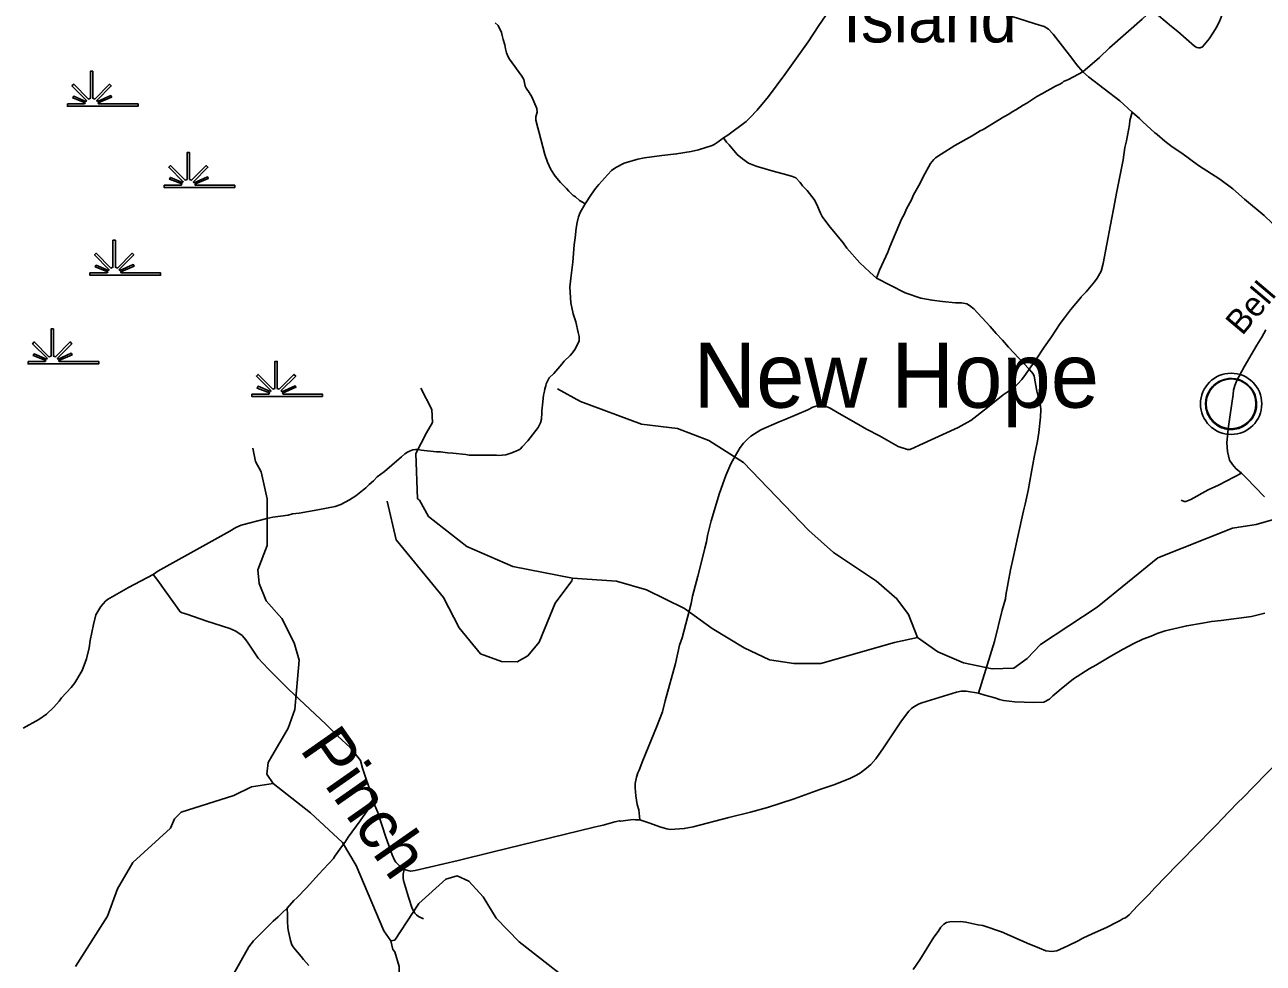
# Model space of a CAD drawing. Extents: x 2104537 to 2336408, y 34176 to 229611.
# Drawn here: x 2237602 to 2252848, y 124921 to 136477 of the extents above; entities that cross this region are included whole.
import ezdxf

# ---------------------------------------------------------------- set-up
doc = ezdxf.new("R2010")
doc.units = 0
for name, color, linetype in [('Exist Civil Demographics Community CELL', 7, 'Continuous'), ('Exist Civil Demographics Community Label', 7, 'Continuous'), ('Exist Hydrographic Creek Single Shore', 7, 'Continuous'), ('Exist Hydrographic Island Label', 7, 'Continuous'), ('Exist Hydrographic Misc Water Feature', 7, 'Continuous'), ('Exist Hydrographic Swamp CELL', 7, 'Continuous'), ('Exist Road Non-System Type 51', 7, 'Continuous'), ('Exist Road Secondary Type 51 Attributed', 7, 'Continuous'), ('Exist Road Secondary Type 51 Label', 7, 'Continuous'), ('Old_Level_32', 7, 'Continuous')]:
    doc.layers.add(name, color=color, linetype=linetype)

msp = doc.modelspace()

# ---------------------------------------------------------------- linework, layer by layer
at = {"layer": 'Exist Civil Demographics Community CELL'}
msp.add_lwpolyline([(2252143, 131859), (2252147, 131881), (2252154, 131908), (2252165, 131936), (2252177, 131959), (2252191, 131982), (2252206, 132003), (2252221, 132020), (2252240, 132039), (2252262, 132057), (2252284, 132072), (2252303, 132083), (2252323, 132093), (2252345, 132102), (2252368, 132109), (2252385, 132114), (2252404, 132117), (2252421, 132120), (2252446, 132121), (2252464, 132120), (2252487, 132119), (2252506, 132116), (2252526, 132113), (2252546, 132107), (2252567, 132099), (2252593, 132087), (2252618, 132074), (2252639, 132059), (2252659, 132043), (2252673, 132031), (2252689, 132013), (2252704, 131994), (2252717, 131976), (2252729, 131956), (2252739, 131935), (2252747, 131915), (2252754, 131895), (2252759, 131877), (2252763, 131853), (2252766, 131834), (2252767, 131810), (2252766, 131787), (2252764, 131764), (2252760, 131742), (2252753, 131717), (2252746, 131694), (2252737, 131674), (2252724, 131650), (2252711, 131629), (2252697, 131610), (2252680, 131591), (2252659, 131571), (2252639, 131554), (2252619, 131541), (2252601, 131531), (2252574, 131518), (2252546, 131507), (2252522, 131501), (2252495, 131496), (2252478, 131494), (2252460, 131493), (2252437, 131493), (2252420, 131495), (2252398, 131497), (2252374, 131503), (2252356, 131508), (2252335, 131515), (2252317, 131523), (2252301, 131532), (2252274, 131549), (2252251, 131566), (2252232, 131584), (2252214, 131603), (2252201, 131619), (2252189, 131636), (2252173, 131664), (2252166, 131678), (2252159, 131694), (2252149, 131727), (2252143, 131755), (2252140, 131776), (2252139, 131801), (2252138, 131820), (2252141, 131846)], close=True, dxfattribs=at)
for centre, radius in [((2252453, 131809), 377), ((2252452, 131810), 307)]:
    msp.add_circle(centre, radius, dxfattribs=at)
at = {"layer": 'Exist Hydrographic Creek Single Shore'}
for points in [[(2248591, 128930), (2248843, 128757), (2249160, 128620), (2249511, 128548), (2249777, 128556), (2249943, 128674), (2250108, 128845), (2250804, 129307), (2251549, 129912), (2252471, 130278), (2252762, 130322), (2253061, 130408)], [(2242107, 125197), (2242023, 125320), (2241683, 126124), (2241514, 126406), (2241120, 126771), (2240658, 127135)], [(2243304, 120408), (2243270, 120458), (2243260, 120681), (2243021, 121404), (2242709, 121892), (2242313, 122431), (2242202, 122716), (2242158, 122989), (2242182, 124156), (2242213, 124438), (2242210, 124881), (2242158, 125062), (2242133, 125089), (2242107, 125197)]]:
    msp.add_lwpolyline(points, dxfattribs=at)
at = {"layer": 'Exist Hydrographic Misc Water Feature'}
for points in [[(2244345, 129661), (2243611, 129807), (2243042, 130051), (2242573, 130424), (2242463, 130623), (2242438, 130640), (2242417, 131198), (2242548, 131454), (2242622, 131581), (2242612, 131738), (2242477, 132003)], [(2248591, 128930), (2248481, 129214), (2248338, 129410), (2248086, 129625), (2247558, 129980), (2247256, 130251), (2246450, 131087), (2246022, 131358), (2245638, 131506), (2245196, 131561), (2244444, 131838), (2244160, 131994)], [(2240658, 127135), (2240583, 127251), (2240598, 127392), (2240844, 127817), (2240926, 128045), (2240979, 128654), (2240919, 128868), (2240767, 129166), (2240574, 129383), (2240489, 129598), (2240471, 129766), (2240585, 130065), (2240588, 130639), (2240511, 130972), (2240443, 131098), (2240408, 131263)], [(2244345, 129661), (2244337, 129629), (2244131, 129354), (2243935, 128875), (2243795, 128708), (2243662, 128631), (2243470, 128638), (2243211, 128729), (2242951, 129052), (2242756, 129426), (2242268, 130020), (2242175, 130136), (2242063, 130611)], [(2244345, 129661), (2244887, 129625), (2245254, 129519), (2245723, 129290), (2246066, 129044), (2246460, 128804), (2246769, 128657), (2247069, 128611), (2247403, 128611), (2248309, 128869), (2248591, 128930)], [(2238228, 124882), (2238622, 125501), (2238745, 125836), (2238934, 126161), (2239397, 126582), (2239446, 126699), (2239528, 126782), (2240176, 126986), (2240392, 127091), (2240658, 127135)], [(2244721, 124376), (2243690, 125183), (2243405, 125474), (2243244, 125740), (2243067, 125930), (2242925, 125995), (2242784, 125958), (2242453, 125657), (2242157, 125203), (2242107, 125197)]]:
    msp.add_lwpolyline(points, dxfattribs=at)
at = {"layer": 'Exist Hydrographic Swamp CELL'}
for points in [[(2238127, 135502), (2238337, 135502), (2238345, 135517), (2238192, 135576), (2238204, 135597), (2238355, 135534), (2238361, 135546), (2238183, 135724), (2238204, 135744), (2238385, 135562), (2238410, 135572), (2238410, 135904), (2238439, 135904), (2238439, 135572), (2238465, 135562), (2238646, 135744), (2238666, 135724), (2238489, 135546), (2238497, 135531), (2238660, 135606), (2238670, 135585), (2238506, 135514), (2238513, 135502), (2238997, 135502), (2238997, 135474), (2238127, 135474)], [(2239317, 134502), (2239528, 134502), (2239536, 134517), (2239383, 134576), (2239394, 134597), (2239545, 134534), (2239552, 134545), (2239374, 134723), (2239394, 134744), (2239576, 134562), (2239601, 134572), (2239601, 134904), (2239630, 134904), (2239630, 134572), (2239655, 134562), (2239836, 134744), (2239857, 134723), (2239679, 134545), (2239687, 134531), (2239851, 134605), (2239861, 134585), (2239697, 134514), (2239703, 134502), (2240187, 134502), (2240187, 134474), (2239317, 134474)], [(2238404, 133421), (2238615, 133422), (2238623, 133436), (2238470, 133495), (2238481, 133516), (2238632, 133453), (2238638, 133465), (2238461, 133643), (2238481, 133663), (2238662, 133481), (2238688, 133491), (2238688, 133823), (2238717, 133823), (2238717, 133491), (2238742, 133481), (2238923, 133663), (2238944, 133643), (2238766, 133465), (2238774, 133450), (2238938, 133525), (2238947, 133504), (2238783, 133433), (2238790, 133422), (2239274, 133421), (2239274, 133393), (2238404, 133393)], [(2237642, 132329), (2237852, 132329), (2237860, 132343), (2237707, 132403), (2237719, 132424), (2237870, 132361), (2237876, 132372), (2237698, 132550), (2237719, 132571), (2237900, 132389), (2237925, 132398), (2237925, 132731), (2237954, 132731), (2237954, 132398), (2237979, 132389), (2238161, 132571), (2238181, 132550), (2238004, 132372), (2238012, 132358), (2238175, 132432), (2238185, 132412), (2238021, 132341), (2238027, 132329), (2238512, 132329), (2238512, 132300), (2237642, 132300)], [(2240397, 131930), (2240607, 131930), (2240615, 131945), (2240462, 132004), (2240474, 132025), (2240625, 131962), (2240631, 131973), (2240454, 132151), (2240474, 132172), (2240655, 131990), (2240681, 132000), (2240681, 132332), (2240710, 132332), (2240709, 132000), (2240735, 131990), (2240916, 132172), (2240937, 132151), (2240759, 131973), (2240767, 131959), (2240930, 132033), (2240940, 132013), (2240776, 131942), (2240783, 131930), (2241267, 131930), (2241267, 131901), (2240397, 131901)]]:
    msp.add_lwpolyline(points, close=True, dxfattribs=at)
at = {"layer": 'Exist Road Non-System Type 51'}
for points in [[(2247701, 136962), (2247665, 136891), (2247594, 136792), (2247460, 136587), (2247377, 136470), (2247247, 136269), (2246959, 135864), (2246758, 135595), (2246619, 135427), (2246526, 135330), (2246481, 135288), (2246256, 135118), (2246202, 135084)], [(2250626, 135897), (2250549, 135987), (2250492, 136064), (2250264, 136360), (2250205, 136425), (2250151, 136457), (2250040, 136488), (2249824, 136560), (2249669, 136604), (2249523, 136641), (2249351, 136699), (2249230, 136764), (2249089, 136833), (2248951, 136921), (2248864, 136980), (2248775, 137032)], [(2250626, 135897), (2250832, 136075), (2250957, 136193), (2251357, 136548), (2251473, 136655)], [(2251473, 136655), (2251561, 136588), (2251718, 136456), (2251797, 136394), (2252001, 136212), (2252029, 136199), (2252053, 136193), (2252073, 136195), (2252101, 136205), (2252182, 136306), (2252237, 136387), (2252268, 136439), (2252310, 136518), (2252323, 136549), (2252341, 136603), (2252335, 136664)], [(2243394, 136501), (2243428, 136468), (2243472, 136383), (2243481, 136347), (2243491, 136294), (2243510, 136232), (2243518, 136182), (2243533, 136131), (2243554, 136084), (2243571, 136052), (2243721, 135844), (2243744, 135805), (2243762, 135723), (2243773, 135697), (2243812, 135644), (2243846, 135591), (2243904, 135447), (2243910, 135402), (2243895, 135343), (2243892, 135304), (2243917, 135207), (2243932, 135161), (2244003, 134878), (2244037, 134785), (2244079, 134693), (2244133, 134613), (2244199, 134535), (2244273, 134459), (2244298, 134427), (2244355, 134375), (2244382, 134358), (2244433, 134315), (2244466, 134292), (2244502, 134271)], [(2250626, 135897), (2250449, 135804), (2250390, 135778), (2250374, 135763), (2250345, 135747), (2250289, 135721), (2250124, 135625), (2250063, 135595), (2249998, 135553), (2249939, 135510), (2249892, 135488), (2249803, 135430), (2249758, 135406), (2249717, 135375), (2249654, 135343), (2249400, 135187), (2249364, 135171), (2249266, 135111), (2249051, 134989), (2248884, 134884), (2248815, 134838), (2248792, 134820), (2248753, 134769), (2248656, 134598), (2248624, 134527), (2248544, 134383), (2248518, 134322), (2248458, 134212), (2248426, 134139), (2248396, 134083), (2248251, 133744), (2248225, 133676), (2248125, 133457), (2248086, 133358)], [(2251233, 135400), (2251081, 135542), (2250696, 135838), (2250626, 135897)], [(2249968, 132238), (2250050, 132350), (2250153, 132509), (2250243, 132634), (2250349, 132799), (2250401, 132869), (2250476, 132968), (2250606, 133121), (2250608, 133127), (2250668, 133188), (2250772, 133313), (2250804, 133357), (2250853, 133442), (2250878, 133538), (2250966, 134015), (2251021, 134291), (2251040, 134405), (2251122, 134816), (2251145, 134966), (2251164, 135049), (2251200, 135245), (2251205, 135297), (2251233, 135400)], [(2253463, 133305), (2253409, 133430), (2253358, 133532), (2253292, 133675), (2253272, 133735), (2253219, 133816), (2253169, 133856), (2253082, 133937), (2252959, 134034), (2252860, 134129), (2252618, 134330), (2252475, 134455), (2252316, 134576), (2252053, 134745), (2251845, 134897), (2251726, 134976), (2251638, 135043), (2251543, 135126), (2251513, 135146), (2251366, 135282), (2251325, 135324), (2251233, 135400)], [(2246202, 135084), (2246139, 135034), (2246090, 135003), (2246065, 134990), (2245894, 134938), (2245805, 134917), (2245627, 134886), (2245446, 134869), (2245233, 134839), (2245149, 134823), (2244982, 134775), (2244878, 134721), (2244827, 134682), (2244778, 134633), (2244668, 134512), (2244627, 134461), (2244577, 134393), (2244502, 134271)], [(2248086, 133358), (2248004, 133429), (2247881, 133545), (2247723, 133728), (2247675, 133792), (2247501, 134004), (2247419, 134117), (2247397, 134157), (2247352, 134264), (2247318, 134326), (2247233, 134435), (2247178, 134493), (2247148, 134534), (2247095, 134592), (2247053, 134610), (2246985, 134631), (2246816, 134673), (2246620, 134731), (2246572, 134747), (2246512, 134772), (2246437, 134826), (2246374, 134881), (2246274, 134998), (2246239, 135030), (2246202, 135084)], [(2244502, 134271), (2244441, 134165), (2244420, 134111), (2244402, 134044), (2244388, 133972), (2244378, 133852), (2244366, 133767), (2244348, 133555), (2244323, 133358), (2244314, 133244), (2244324, 133052), (2244353, 132917), (2244384, 132819), (2244416, 132688), (2244425, 132638), (2244426, 132586), (2244383, 132489), (2244343, 132436), (2244315, 132405), (2244243, 132335), (2244214, 132299), (2244113, 132184), (2244059, 132128), (2244036, 132090), (2244021, 132057), (2244016, 132029), (2244003, 131993), (2243999, 131967), (2243987, 131918), (2243974, 131798), (2243973, 131756), (2243968, 131728), (2243969, 131700), (2243965, 131620), (2243950, 131577), (2243922, 131518), (2243794, 131355), (2243726, 131279), (2243699, 131252), (2243677, 131240), (2243598, 131205), (2243524, 131181), (2243435, 131174), (2243411, 131176), (2243073, 131177), (2243031, 131184), (2242872, 131201), (2242808, 131206), (2242718, 131219), (2242672, 131220), (2242482, 131240), (2242443, 131247), (2242414, 131248), (2242381, 131244), (2242339, 131225), (2242314, 131214), (2242280, 131193), (2242241, 131156), (2242120, 131054), (2242032, 130976), (2241942, 130910), (2241893, 130862), (2241841, 130817), (2241800, 130776), (2241676, 130676), (2241598, 130626), (2241493, 130571), (2241422, 130547), (2241209, 130505), (2240978, 130463), (2240898, 130453), (2240843, 130439), (2240657, 130412), (2240580, 130398), (2240266, 130315), (2240202, 130285), (2240126, 130243), (2239943, 130138), (2239499, 129894), (2239241, 129747), (2239182, 129709)], [(2249968, 132238), (2249714, 132507), (2249639, 132592), (2249561, 132675), (2249488, 132763), (2249284, 132981), (2249231, 133022), (2249201, 133042), (2249135, 133053), (2249059, 133055), (2248899, 133069), (2248771, 133084), (2248633, 133111), (2248440, 133175), (2248086, 133358)], [(2245173, 126688), (2245160, 126810), (2245141, 126874), (2245126, 126984), (2245117, 127082), (2245116, 127132), (2245134, 127210), (2245149, 127266), (2245167, 127298), (2245212, 127419), (2245378, 127826), (2245452, 128015), (2245487, 128153), (2245612, 128612), (2245664, 128837), (2245693, 128929), (2245805, 129350), (2245824, 129440), (2245886, 129687), (2245950, 129929), (2245973, 130032), (2245996, 130112), (2246007, 130188), (2246052, 130370), (2246156, 130711), (2246234, 130926), (2246293, 131069), (2246350, 131173), (2246407, 131270), (2246450, 131326), (2246498, 131374), (2246541, 131411), (2246665, 131488), (2246888, 131588), (2246973, 131621), (2247240, 131734), (2247304, 131768), (2247346, 131779), (2247396, 131789), (2247454, 131779), (2247490, 131770), (2247518, 131758), (2247626, 131692), (2247838, 131573), (2247966, 131496), (2248123, 131414), (2248354, 131282), (2248467, 131247), (2248497, 131249), (2248546, 131268), (2248616, 131299), (2249092, 131517), (2249203, 131578), (2249249, 131606), (2249453, 131766), (2249645, 131922), (2249769, 132003), (2249801, 132030), (2249829, 132056), (2249876, 132110), (2249923, 132171), (2249968, 132238)], [(2249345, 128247), (2249539, 128882), (2249635, 129268), (2249676, 129409), (2249681, 129453), (2249736, 129765), (2249775, 129930), (2249826, 130174), (2249897, 130491), (2249919, 130573), (2249955, 130741), (2249997, 130970), (2250027, 131154), (2250068, 131349), (2250086, 131455), (2250108, 131645), (2250111, 131741), (2250105, 131786), (2250063, 131964), (2250029, 132150), (2250015, 132178), (2249968, 132238)], [(2252580, 130957), (2252296, 130808), (2252170, 130752), (2251955, 130632), (2251896, 130608), (2251874, 130608), (2251839, 130622)], [(2239182, 129709), (2238879, 129547), (2238619, 129398), (2238597, 129381), (2238537, 129315), (2238477, 129212), (2238447, 129093), (2238409, 128896), (2238393, 128803), (2238361, 128670), (2238307, 128527), (2238217, 128375), (2238174, 128317), (2238056, 128190), (2238027, 128149), (2237959, 128073), (2237869, 127986), (2237773, 127922), (2237582, 127816)], [(2241898, 126891), (2241871, 126995), (2241758, 127322), (2241734, 127417), (2241634, 127550), (2241607, 127579), (2241457, 127717), (2241309, 127863), (2240850, 128297), (2240599, 128546), (2240477, 128679), (2240354, 128863), (2240325, 128902), (2240277, 128955), (2240202, 129009), (2240127, 129041), (2239844, 129133), (2239598, 129220), (2239540, 129235), (2239515, 129250), (2239476, 129301), (2239309, 129535), (2239261, 129607), (2239239, 129633), (2239182, 129709)], [(2252866, 129230), (2252703, 129190), (2252332, 129140), (2252212, 129129), (2252100, 129108), (2251906, 129076), (2251643, 129016), (2251541, 128982), (2251468, 128950), (2251366, 128911), (2251257, 128858), (2251125, 128789), (2250972, 128703), (2250789, 128593), (2250706, 128547), (2250511, 128423), (2250360, 128299), (2250309, 128253), (2250259, 128214), (2250219, 128172), (2250148, 128137), (2250022, 128130), (2249904, 128137), (2249790, 128138), (2249652, 128155), (2249600, 128168), (2249545, 128188), (2249419, 128222), (2249345, 128247)], [(2249345, 128247), (2249191, 128272), (2249131, 128270), (2249073, 128259), (2248646, 128129), (2248612, 128117), (2248558, 128086), (2248519, 128056), (2248485, 128024), (2248444, 127971), (2248386, 127895), (2248175, 127575), (2248079, 127438), (2248019, 127369), (2247966, 127321), (2247890, 127266), (2247841, 127238), (2247759, 127195), (2247560, 127117), (2247389, 127059), (2247072, 126946), (2246747, 126837), (2246538, 126779), (2246270, 126715), (2245829, 126601), (2245720, 126578), (2245548, 126568), (2245508, 126575), (2245431, 126595), (2245329, 126634), (2245295, 126644), (2245173, 126688)], [(2248539, 124842), (2248620, 124963), (2248795, 125241), (2248847, 125313), (2248880, 125366), (2248916, 125402), (2248948, 125422), (2248992, 125431), (2249122, 125436), (2249188, 125428), (2249336, 125394), (2249398, 125386), (2249627, 125309), (2249970, 125156), (2250044, 125125), (2250094, 125107), (2250171, 125072), (2250243, 125065), (2250307, 125075), (2250442, 125134), (2250571, 125196), (2250629, 125228), (2250741, 125283), (2250920, 125361), (2251053, 125432), (2251089, 125449), (2251125, 125471), (2251151, 125479), (2251198, 125518), (2251299, 125626), (2251444, 125770), (2251515, 125848), (2251788, 126133), (2251887, 126230), (2251973, 126321), (2252271, 126626), (2252341, 126700), (2252529, 126892), (2252610, 126971), (2252719, 127086), (2253085, 127459)], [(2241898, 126891), (2241824, 126811), (2241730, 126675), (2241584, 126473), (2241541, 126407), (2241501, 126354), (2241418, 126238), (2241403, 126211), (2241216, 126014), (2241074, 125852), (2240950, 125725), (2240915, 125692), (2240833, 125600)], [(2242271, 126075), (2242242, 126103), (2242215, 126122), (2242170, 126165), (2242156, 126182), (2242126, 126255), (2242046, 126475), (2241947, 126775), (2241898, 126891)], [(2245173, 126688), (2245120, 126686), (2245090, 126690), (2244937, 126671), (2244923, 126673), (2244867, 126661), (2244724, 126621), (2244611, 126598), (2243353, 126287), (2242936, 126186), (2242407, 126061), (2242349, 126056), (2242271, 126075)], [(2242271, 126075), (2242260, 126017), (2242262, 125967), (2242266, 125941), (2242324, 125736), (2242373, 125593), (2242387, 125565), (2242404, 125537), (2242424, 125516), (2242449, 125498), (2242509, 125466)], [(2240833, 125600), (2240769, 125542), (2240722, 125494), (2240660, 125439), (2240418, 125196), (2240387, 125159), (2240362, 125123), (2240076, 124619)], [(2240833, 125600), (2240838, 125518), (2240838, 125438), (2240842, 125356), (2240847, 125310), (2240872, 125199), (2240891, 125146), (2240915, 125110), (2241006, 125002), (2241033, 124965), (2241099, 124893)]]:
    msp.add_lwpolyline(points, dxfattribs=at)
at = {"layer": 'Exist Road Secondary Type 51 Attributed'}
msp.add_lwpolyline([(2252865, 130663), (2252639, 130899), (2252580, 130957), (2252510, 131013), (2252471, 131063), (2252435, 131117), (2252408, 131221), (2252401, 131331), (2252417, 131503), (2252430, 131589), (2252440, 131673), (2252477, 131923), (2252481, 131979), (2252498, 132035), (2252524, 132098), (2252614, 132264), (2252769, 132530), (2252832, 132631), (2252879, 132721)], dxfattribs=at)

# ---------------------------------------------------------------- texts
at = {"layer": 'Exist Civil Demographics Community Label'}
msp.add_text('New Hope', height=800, dxfattribs=at).set_placement((2245833, 131762))
at = {"layer": 'Exist Hydrographic Island Label'}
msp.add_text(' Island', height=600, dxfattribs=at).set_placement((2247451, 136260))
at = {"layer": 'Exist Road Secondary Type 51 Label'}
msp.add_text('Bell', height=300, rotation=49.8051, dxfattribs=at).set_placement((2252589, 132640))
at = {"layer": 'Old_Level_32'}
msp.add_text('Pinch', height=600, rotation=305.0234, dxfattribs=at).set_placement((2240977, 127555))

doc.saveas('drawing.dxf')
